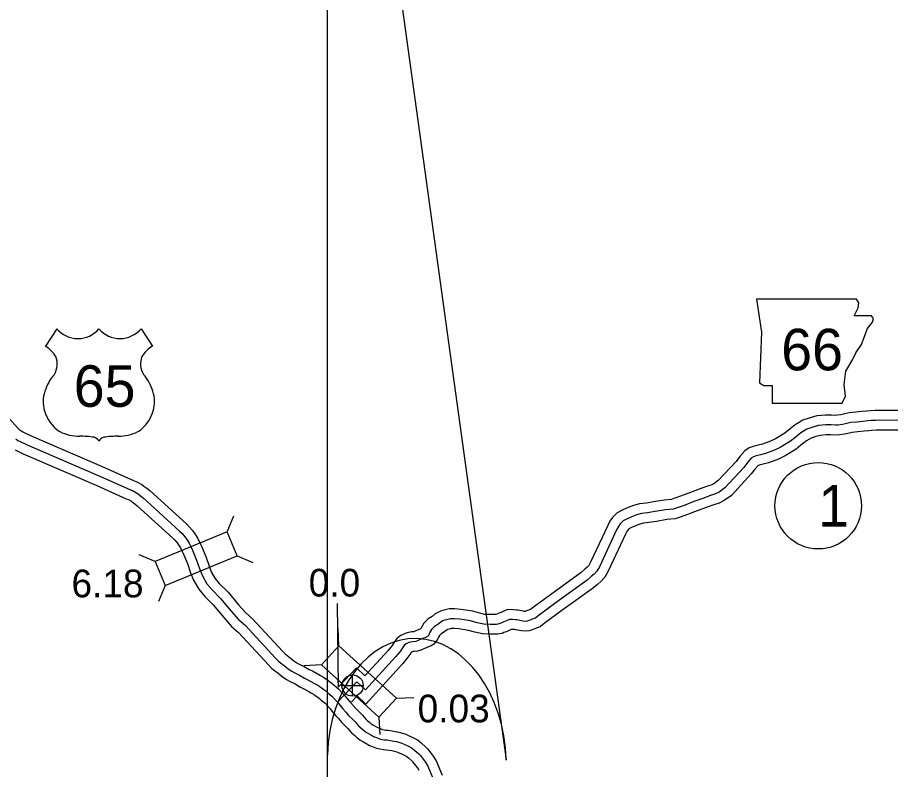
# Model space of a CAD drawing. Extents: x 31699 to 244310, y -8841 to 11474.
# Drawn here: x 147873 to 148760, y -5132 to -4367 of the extents above; entities that cross this region are included whole.
import ezdxf

# ---------------------------------------------------------------- set-up
doc = ezdxf.new("R2010")
doc.units = 0
for name, color, linetype in [('B_Logo', 7, 'Continuous'), ('G-ANNO-TEXT', 7, 'Continuous'), ('Level 21', 7, 'Continuous'), ('Level 48', 7, 'Continuous'), ('R_Border Notes', 7, 'Continuous'), ('R_XS_EARTHWORK_STAGE1', 7, 'Continuous'), ('R_XS_EARTHWORK_STAGE2', 7, 'Continuous'), ('S_AREA_CALC', 7, 'Continuous'), ('S_WALL', 7, 'Continuous'), ('S_WALL_ANNOT', 7, 'Continuous')]:
    doc.layers.add(name, color=color, linetype=linetype)

msp = doc.modelspace()

# ---------------------------------------------------------------- linework, layer by layer
for p, q in [((147912.5, -4683.85), (147900.97, -4701.7)), ((147998.3, -4683.85), (148009.84, -4701.7))]:
    msp.add_line(p, q)
for centre, radius, start, end in [((147933.99, -4665.78), 28.08, 220.07504, 319.67012), ((147976.81, -4665.78), 28.08, 220.32988, 319.92496), ((147885.89, -4727.6), 29.98, 30.7809, 59.98827), ((148024.91, -4727.6), 29.98, 120.01173, 149.2191), ((147892.48, -4719.7), 20.55, 328.81046, 21.21077), ((148018.32, -4719.7), 20.55, 158.78923, 211.18954), ((147946.22, -4761.82), 47.94, 138.95648, 162.69135), ((147964.58, -4761.82), 47.94, 17.30865, 41.04352), ((147930.4, -4757.89), 31.68, 160.95764, 197.38186), ((147980.4, -4757.89), 31.68, 342.61814, 19.04236), ((147935.55, -4757.8), 36.66, 195.10743, 237.13119), ((147975.25, -4757.8), 36.66, 302.86881, 344.89257), ((147936.24, -4746.26), 47.07, 244.07708, 269.57785), ((147937.33, -4879.54), 86.22, 81.19416, 90.95387), ((147948.11, -4802.23), 8.26, 28.03422, 72.98637), ((147962.69, -4802.23), 8.26, 107.01363, 151.96578), ((147973.48, -4879.54), 86.22, 89.04613, 98.80584), ((147974.56, -4746.26), 47.07, 270.42215, 295.92292)]:
    msp.add_arc(centre, radius, start, end)
at = {"layer": 'B_Logo'}
for points in [[(148770.83, -4777.12), (148748.73, -4776.92), (148745.66, -4777.2), (148740.86, -4777.38), (148737.33, -4777.67), (148732.47, -4778.19), (148726.35, -4778.87), (148719.95, -4779.43), (148714.77, -4780.56), (148711.72, -4781.24), (148707.39, -4781.88), (148704.39, -4782.08), (148699.98, -4781.79), (148694.71, -4781.78), (148687.38, -4782.5), (148681.54, -4783.98), (148675.52, -4786.13), (148669.27, -4789.83), (148663.05, -4794.73), (148658.8, -4798.31), (148648.4, -4804.58), (148642.53, -4807.53), (148633.34, -4810.84), (148628.29, -4812.09), (148623.85, -4813.27), (148621.27, -4814.21), (148618.84, -4815.74), (148615, -4820.11), (148611.19, -4825.22), (148592, -4845.89), (148586.17, -4850.11), (148582.54, -4851.94), (148577.44, -4853.46), (148569.5, -4856.53), (148560.37, -4859.77), (148550.45, -4863.62), (148544.43, -4865.84), (148539.26, -4867.5), (148531.67, -4868.22), (148520.97, -4870.02), (148513.45, -4871.14), (148507.26, -4871.76), (148502.22, -4873.36), (148497.26, -4875.15), (148492.64, -4877.2), (148488.42, -4879.44), (148485.49, -4882.46), (148483.68, -4885.04), (148481.84, -4888.63), (148464.39, -4926.11), (148461.77, -4930.73), (148459.04, -4933.73), (148456.16, -4936.15), (148452.11, -4939.86), (148420.43, -4962.63)], [(147870.77, -4796.03), (147873.08, -4797.51), (147874.5, -4798.15), (147882.47, -4801.97), (147957.16, -4834.39), (147986.85, -4847.58), (147989.68, -4848.65), (147993.74, -4850.89), (147995.3, -4851.99), (147998.16, -4854.2), (148000.88, -4856.27), (148008.25, -4863.05), (148037.48, -4889.76), (148040.01, -4892.31), (148042.83, -4895.51), (148044.76, -4898.21), (148047.13, -4902.1), (148048.74, -4905.34), (148050.64, -4909.24), (148054.75, -4919.24), (148057.99, -4928.79), (148060.62, -4935.48), (148065.16, -4943.33), (148070.45, -4949.75), (148078.52, -4957.72), (148079.14, -4958.39)], [(148079.14, -4958.39), (148089.87, -4971.35), (148097.42, -4979.73), (148104.38, -4986.05), (148134.9, -5019.08), (148138.11, -5022.22), (148140.22, -5023.97), (148143.76, -5026.63), (148147.71, -5029.87), (148151.44, -5032.32), (148154.49, -5034.19), (148159.49, -5036.48), (148164.5, -5039.36), (148167.81, -5041.02), (148173.96, -5044.42), (148175.93, -5045.57), (148178.57, -5046.98), (148180.33, -5048.21), (148182.71, -5050.02), (148184.14, -5050.99), (148186.04, -5052.42), (148187.95, -5054.18), (148192.25, -5057.68), (148198.07, -5064.03)], [(148420.43, -4962.63), (148402.13, -4975.99), (148399.38, -4978.26), (148396.8, -4979.26), (148394.02, -4980.33), (148392.57, -4980.9), (148390.85, -4981.55), (148389.18, -4981.65), (148386.64, -4981.52), (148385.23, -4981.15), (148380.27, -4980.27), (148379.13, -4980.16), (148375.92, -4979.9), (148373.05, -4979.77), (148370.67, -4980.9), (148368.89, -4981.61), (148367.3, -4982.25), (148365.98, -4982.82), (148363.13, -4983.76), (148362.21, -4984.25), (148361.08, -4984.41), (148359.82, -4984.71), (148357.22, -4984.77), (148353.68, -4984.73), (148346.73, -4984.56), (148340.22, -4983.05), (148333.43, -4981.14), (148326.93, -4980.03), (148322.44, -4979.4), (148317.02, -4979), (148312.82, -4979.03), (148311.29, -4979.27), (148308.9, -4980), (148306.85, -4980.52), (148305.19, -4981.16), (148303.15, -4982.41), (148300.07, -4984.76), (148296.73, -4987.05), (148293.73, -4989.93), (148291.67, -4993.39), (148290.79, -4995.62), (148289.95, -4996.65), (148289.56, -4997.06), (148288.77, -4997.54), (148286.99, -4998.32), (148284.41, -4999.26), (148279.26, -5001.59), (148277.6, -5002.1), (148274.74, -5002.37), (148272.34, -5002.69), (148270.69, -5003.2), (148267.78, -5004.61), (148265.68, -5006.13), (148264.14, -5008.51), (148261.63, -5012.25), (148257.03, -5017.91), (148226.41, -5051.5), (148217.73, -5043.22), (148198.07, -5064.03)], [(148198.07, -5064.03), (148203.58, -5070.85), (148206.4, -5073.99), (148209.35, -5077.33), (148213.72, -5081.57), (148215.99, -5083.99), (148219.56, -5088.12), (148222.02, -5090.4), (148223.99, -5091.96), (148226.58, -5093.97), (148228.88, -5095.45), (148232.67, -5097.63), (148234.77, -5098.79), (148237.87, -5099.98), (148240.84, -5101.11), (148243.39, -5101.79), (148246, -5102.26), (148248.54, -5102.4), (148252.03, -5102.85), (148255.18, -5103.44), (148258.13, -5104.04), (148261.29, -5104.89), (148263.58, -5105.71), (148266.55, -5107.11), (148269.52, -5108.51), (148273.92, -5110.81), (148276.64, -5112.95), (148280.73, -5116.66), (148282.03, -5117.97), (148285.35, -5122.37), (148287.27, -5124.8), (148289.7, -5128.28), (148295.23, -5141.86)]]:
    msp.add_lwpolyline(points, dxfattribs=at)
at = {"layer": 'G-ANNO-TEXT'}
msp.add_lwpolyline([(148624.34, -4653.64), (148629.41, -4687.47), (148627.16, -4738.79), (148631.67, -4741.61), (148640.13, -4741.61), (148640.13, -4759.66), (148711.18, -4759.66), (148714.57, -4752.33), (148713.44, -4740.48), (148715.13, -4726.95), (148721.33, -4716.23), (148725.28, -4708.34), (148730.92, -4699.88), (148734.3, -4690.86), (148737.12, -4683.53), (148742.2, -4677.32), (148743.33, -4673.38), (148741.07, -4670.56), (148723.59, -4670.56), (148727.54, -4662.66), (148728.1, -4657.58), (148725.76, -4653.69)], close=True, dxfattribs=at)
at = {"layer": 'Level 21'}
for p, q in [((148213.33, -5057.85), (148213.33, -5036.18)), ((148202.5, -5047.02), (148224.17, -5047.02))]:
    msp.add_line(p, q, dxfattribs=at)
msp.add_circle((148213.33, -5047.02), 10.83, dxfattribs=at)
at = {"layer": 'Level 48'}
for p, q in [((148187.89, -3808.61), (148369.72, -5122.74)), ((148187.89, -5384.48), (148187.89, -3808.61))]:
    msp.add_line(p, q, dxfattribs=at)
msp.add_ellipse((148278.73, -5125.58), major_axis=(-3.89, 126.34), ratio=0.719778, start_param=4.712385, end_param=7.768526, dxfattribs=at)
at = {"layer": 'R_Border Notes'}
msp.add_circle((148686.95, -4864.02), 44, dxfattribs=at)
at = {"layer": 'R_XS_EARTHWORK_STAGE1'}
for p, q in [((148085.8, -4890.62), (148092.57, -4874.37)), ((148012.56, -4920.77), (147996.31, -4913.99)), ((148095.85, -4915.03), (148112.09, -4921.8)), ((148022.61, -4945.18), (148015.84, -4961.42)), ((148199.46, -5006.46), (148198.65, -4988.88)), ((148181.67, -5025.97), (148164.09, -5026.78)), ((148198.9, -5048.06), (148198.82, -5041.19)), ((148257.99, -5059.81), (148275.57, -5059)), ((148240.21, -5079.32), (148241.02, -5096.9))]:
    msp.add_line(p, q, dxfattribs=at)
for points in [[(148022.61, -4945.18), (148095.85, -4915.03), (148085.8, -4890.62), (148012.56, -4920.77)], [(148181.67, -5025.97), (148240.21, -5079.32), (148257.99, -5059.81), (148199.46, -5006.46)]]:
    msp.add_lwpolyline(points, close=True, dxfattribs=at)
at = {"layer": 'R_XS_EARTHWORK_STAGE2'}
for points in [[(148770.84, -4767.12), (148748.32, -4766.92), (148745.02, -4767.22), (148740.26, -4767.4), (148736.39, -4767.71), (148731.38, -4768.25), (148725.36, -4768.92), (148718.44, -4769.52), (148712.62, -4770.79), (148709.9, -4771.4), (148706.32, -4771.93), (148704.38, -4772.06), (148700.32, -4771.79), (148694.23, -4771.78), (148685.66, -4772.62), (148678.63, -4774.4), (148671.25, -4777.04), (148663.61, -4781.56), (148656.73, -4786.97), (148652.96, -4790.15), (148643.57, -4795.82), (148638.58, -4798.33), (148630.43, -4801.25), (148625.8, -4802.41), (148620.86, -4803.72), (148616.86, -4805.17), (148612.28, -4808.05), (148607.23, -4813.82), (148603.5, -4818.81), (148585.35, -4838.36), (148580.95, -4841.54), (148578.83, -4842.61), (148574.19, -4844), (148566.03, -4847.16), (148556.89, -4850.39), (148546.91, -4854.27), (148541.16, -4856.39), (148537.23, -4857.65), (148530.37, -4858.3), (148519.4, -4860.15), (148512.22, -4861.22), (148505.23, -4861.91), (148499.01, -4863.88), (148493.53, -4865.86), (148488.25, -4868.21), (148482.34, -4871.35), (148477.75, -4876.07), (148475.1, -4879.87), (148472.85, -4884.23), (148455.5, -4921.52), (148453.62, -4924.82), (148452.09, -4926.51), (148449.57, -4928.62), (148445.79, -4932.08), (148414.59, -4954.51)], [(148770.82, -4787.12), (148749.13, -4786.93), (148746.3, -4787.18), (148741.46, -4787.37), (148738.27, -4787.63), (148733.56, -4788.13), (148727.33, -4788.82), (148721.46, -4789.34), (148716.92, -4790.33), (148713.53, -4791.08), (148708.47, -4791.83), (148704.41, -4792.11), (148699.64, -4791.79), (148695.19, -4791.78), (148689.11, -4792.38), (148684.46, -4793.55), (148679.79, -4795.22), (148674.93, -4798.1), (148669.37, -4802.48), (148664.64, -4806.46), (148653.24, -4813.34), (148646.48, -4816.74), (148636.24, -4820.42), (148630.79, -4821.78), (148626.84, -4822.83), (148625.68, -4823.24), (148625.4, -4823.42), (148622.78, -4826.41), (148618.88, -4831.63), (148598.66, -4853.41), (148591.38, -4858.68), (148586.25, -4861.26), (148580.68, -4862.93), (148572.97, -4865.91), (148563.85, -4869.14), (148553.99, -4872.97), (148547.69, -4875.29), (148541.29, -4877.36), (148532.97, -4878.15), (148522.53, -4879.9), (148514.68, -4881.07), (148509.29, -4881.61), (148505.43, -4882.83), (148500.99, -4884.43), (148497.02, -4886.2), (148494.5, -4887.54), (148493.22, -4888.85), (148492.27, -4890.22), (148490.82, -4893.03), (148473.29, -4930.7), (148469.92, -4936.63), (148465.99, -4940.96), (148462.75, -4943.67), (148458.43, -4947.63), (148426.26, -4970.75)], [(148414.53, -4954.56), (148395.99, -4968.09), (148394.25, -4969.52), (148393.2, -4969.93), (148390.4, -4971.01), (148388.99, -4971.56), (148388.84, -4971.62), (148388.19, -4971.58), (148387.37, -4971.37), (148381.61, -4970.35), (148380, -4970.2), (148376.55, -4969.92), (148371.01, -4969.67), (148366.67, -4971.73), (148365.16, -4972.33), (148363.46, -4973.02), (148362.44, -4973.46), (148359.19, -4974.53), (148359.01, -4974.62), (148358.53, -4974.74), (148357.16, -4974.77), (148353.86, -4974.73), (148348, -4974.59), (148342.71, -4973.36), (148335.63, -4971.37), (148328.46, -4970.14), (148323.5, -4969.45), (148317.35, -4968.99), (148312, -4969.04), (148309.05, -4969.5), (148306.22, -4970.36), (148303.8, -4970.97), (148300.73, -4972.16), (148297.49, -4974.16), (148294.22, -4976.65), (148290.4, -4979.26), (148285.82, -4983.66), (148282.67, -4988.98), (148282.54, -4989.3), (148280.64, -4989.98), (148275.71, -4992.22), (148275.64, -4992.24), (148273.59, -4992.43), (148270.19, -4992.89), (148267.01, -4993.87), (148262.62, -4996), (148258.31, -4999.13), (148255.8, -5003), (148253.58, -5006.3), (148249.45, -5011.39), (148225.91, -5037.2), (148217.36, -5029.04), (148198.73, -5048.77)], [(148426.32, -4970.71), (148408.27, -4983.89), (148404.51, -4987), (148400.41, -4988.59), (148397.65, -4989.65), (148396.15, -4990.24), (148392.97, -4991.43), (148389.23, -4991.67), (148385.1, -4991.45), (148383.09, -4990.92), (148378.93, -4990.18), (148378.27, -4990.12), (148375.3, -4989.89), (148375.09, -4989.88), (148374.68, -4990.07), (148372.61, -4990.89), (148371.15, -4991.49), (148369.53, -4992.18), (148367.08, -4992.99), (148365.36, -4993.9), (148362.94, -4994.25), (148361.11, -4994.68), (148357.27, -4994.78), (148353.49, -4994.72), (148345.47, -4994.53), (148337.73, -4992.74), (148331.23, -4990.91), (148325.39, -4989.91), (148321.38, -4989.35), (148316.69, -4989), (148313.63, -4989.03), (148313.53, -4989.04), (148311.58, -4989.63), (148309.89, -4990.06), (148309.66, -4990.15), (148308.82, -4990.67), (148305.93, -4992.87), (148303.05, -4994.84), (148301.63, -4996.2), (148300.68, -4997.81), (148299.52, -5000.76), (148297.45, -5003.28), (148295.92, -5004.88), (148293.42, -5006.42), (148290.69, -5007.62), (148288.18, -5008.53), (148282.8, -5010.96), (148279.56, -5011.96), (148275.88, -5012.3), (148274.5, -5012.49), (148274.36, -5012.53), (148273.03, -5013.18), (148272.49, -5014.02), (148269.68, -5018.2), (148264.61, -5024.44), (148226.9, -5065.8), (148218.1, -5057.39), (148212.12, -5063.73)]]:
    msp.add_lwpolyline(points, dxfattribs=at)
at = {"layer": 'S_AREA_CALC'}
for points in [[(147841.68, -4750.56), (147873.17, -4785.39), (147874.53, -4786.58), (147874.75, -4786.79), (147875.95, -4787.47), (147877.85, -4788.7), (147878.7, -4789.07), (147886.62, -4792.87), (147961.18, -4825.24), (147990.65, -4838.33), (147993.88, -4839.55), (147999.05, -4842.4), (148001.24, -4843.94), (148004.24, -4846.26), (148007.31, -4848.6), (148015.01, -4855.67), (148044.4, -4882.54), (148047.32, -4885.48), (148050.66, -4889.29), (148053.11, -4892.69), (148055.89, -4897.26), (148057.71, -4900.92), (148059.77, -4905.14), (148064.12, -4915.72), (148067.38, -4925.35), (148069.66, -4931.12), (148073.4, -4937.61), (148077.84, -4943), (148085.73, -4950.78), (148086.68, -4951.82)], [(147870.29, -4807.22), (147878.31, -4811.07), (147953.13, -4843.55), (147983.05, -4856.84), (147985.47, -4857.75), (147988.43, -4859.38), (147989.37, -4860.04), (147992.07, -4862.13), (147994.45, -4863.95), (148001.5, -4870.42), (148030.56, -4896.98), (148032.7, -4899.13), (148034.99, -4901.74), (148036.41, -4903.73), (148038.36, -4906.94), (148039.77, -4909.75), (148041.51, -4913.33), (148045.38, -4922.75), (148048.6, -4932.23), (148051.59, -4939.83), (148056.91, -4949.05), (148063.06, -4956.51), (148071.45, -4964.79)], [(148086.68, -4951.82), (148097.44, -4964.81), (148104.51, -4972.66), (148111.43, -4978.94), (148142.06, -5012.1), (148144.8, -5014.78), (148146.42, -5016.12), (148149.94, -5018.76), (148153.65, -5021.81), (148156.8, -5023.88), (148159.2, -5025.35), (148164.07, -5027.58), (148169.24, -5030.55), (148172.46, -5032.17), (148178.92, -5035.73), (148180.82, -5036.85), (148183.79, -5038.43), (148186.22, -5040.12), (148188.56, -5041.91), (148189.95, -5042.85), (148192.44, -5044.71), (148194.51, -5046.62), (148199.13, -5050.39), (148205.66, -5057.5)], [(148071.45, -4964.79), (148082.3, -4977.89), (148090.33, -4986.8), (148097.34, -4993.16), (148127.73, -5026.06), (148131.41, -5029.65), (148134.02, -5031.82), (148137.58, -5034.49), (148141.77, -5037.94), (148146.08, -5040.77), (148149.78, -5043.03), (148154.9, -5045.37), (148159.76, -5048.17), (148163.15, -5049.88), (148169.01, -5053.11), (148171.04, -5054.3), (148173.34, -5055.53), (148174.44, -5056.29), (148176.87, -5058.14), (148178.33, -5059.13), (148179.64, -5060.12), (148181.4, -5061.73), (148185.36, -5064.97), (148190.71, -5070.79)], [(148205.66, -5057.5), (148211.2, -5064.37), (148213.87, -5067.35), (148216.58, -5070.42), (148220.86, -5074.56), (148223.42, -5077.3), (148226.76, -5081.16), (148228.52, -5082.8), (148230.16, -5084.09), (148232.36, -5085.8), (148234.08, -5086.91), (148237.58, -5088.92), (148239, -5089.7), (148241.45, -5090.64), (148243.9, -5091.58), (148245.55, -5092.02), (148247.17, -5092.31), (148249.46, -5092.43), (148253.59, -5092.97), (148257.09, -5093.62), (148260.44, -5094.3), (148264.28, -5095.35), (148267.39, -5096.45), (148270.81, -5098.06), (148273.97, -5099.55), (148279.37, -5102.38), (148283.09, -5105.3), (148287.64, -5109.42), (148289.61, -5111.4), (148293.26, -5116.25), (148295.3, -5118.83), (148298.54, -5123.48), (148304.5, -5138.09)], [(148190.29, -5070.31), (148195.96, -5077.33), (148198.92, -5080.64), (148202.11, -5084.24), (148206.59, -5088.58), (148208.55, -5090.68), (148212.35, -5095.08), (148215.51, -5098), (148217.82, -5099.83), (148220.79, -5102.14), (148223.68, -5104), (148227.77, -5106.35), (148230.54, -5107.87), (148234.29, -5109.32), (148237.77, -5110.65), (148241.22, -5111.56), (148244.84, -5112.21), (148247.63, -5112.36), (148250.46, -5112.73), (148253.26, -5113.25), (148255.82, -5113.77), (148258.3, -5114.44), (148259.76, -5114.97), (148262.29, -5116.16), (148265.07, -5117.46), (148268.46, -5119.24), (148270.18, -5120.59), (148273.83, -5123.9), (148274.46, -5124.53), (148277.43, -5128.49), (148279.24, -5130.76), (148280.85, -5133.08)]]:
    msp.add_lwpolyline(points, dxfattribs=at)
at = {"layer": 'S_WALL_ANNOT'}
msp.add_line((148198.9, -5048.06), (148197.88, -4963.63), dxfattribs=at)

# ---------------------------------------------------------------- texts
msp.add_text('65', height=42.24).set_placement((147929.79, -4763.29))
at = {"layer": 'G-ANNO-TEXT'}
msp.add_text('66', height=42.24, dxfattribs=at).set_placement((148649.29, -4726.17))
at = {"layer": 'R_Border Notes'}
msp.add_text('1', height=42.24, dxfattribs=at).set_placement((148686.95, -4885.14))
at = {"layer": 'S_WALL'}
for s, p in [('6.18', (147927.5, -4957.18)), ('0.03', (148279.54, -5084.45))]:
    msp.add_text(s, height=28.16, dxfattribs=at).set_placement(p)
at = {"layer": 'S_WALL_ANNOT'}
msp.add_text('0.0', height=28.16, dxfattribs=at).set_placement((148168.77, -4956.4))

doc.saveas('drawing.dxf')
